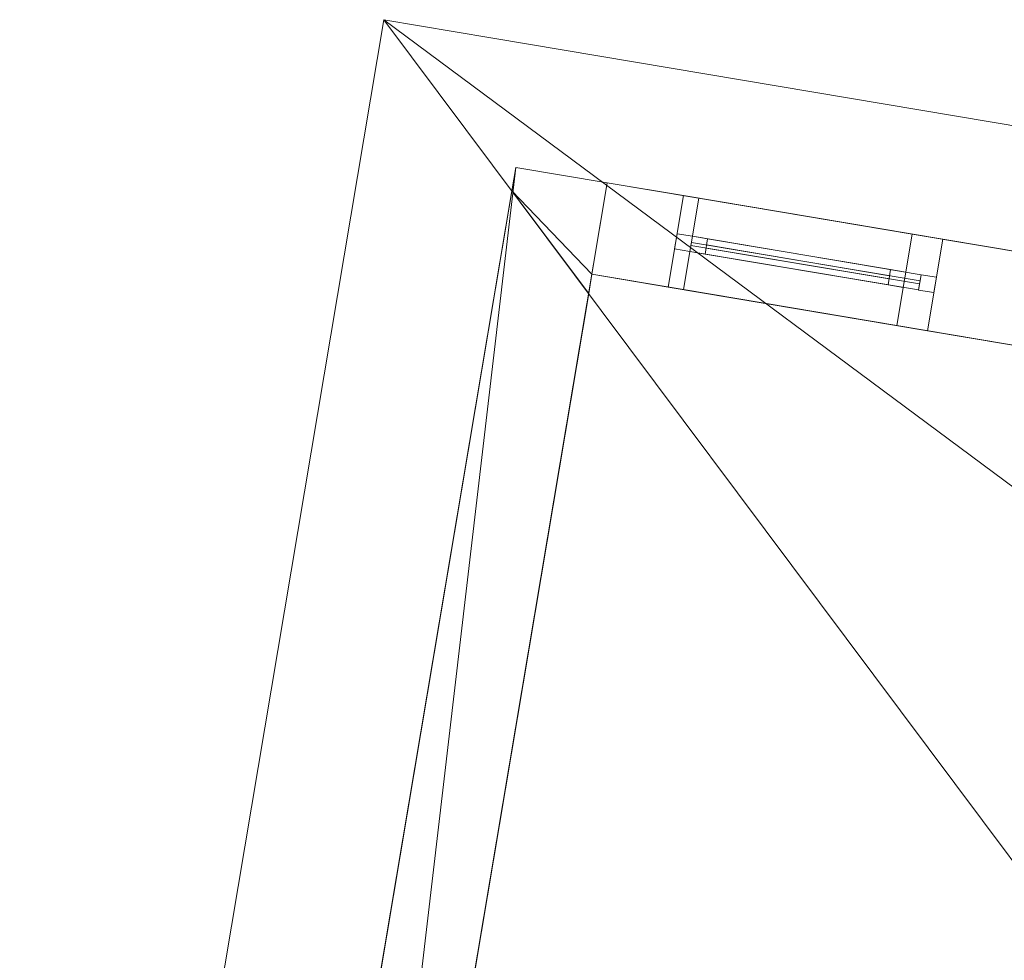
# Model space of a CAD drawing. Header units: millimetres. Extents: x -430348 to -225823, y -86243 to 5084.
# Tile 683 of 1056: x -361590 to -358406, y -2560 to 481. Entities that reach past the tile are written whole.
import ezdxf

# ---------------------------------------------------------------- set-up
doc = ezdxf.new("R2010")
doc.units = ezdxf.units.MM
for name, color, linetype, lineweight in [('A-GLAZ-CURT', 52, 'Continuous', 9), ('A-GLAZ-CWMG', 51, 'Continuous', 9), ('A-ROOF', 132, 'Continuous', 9), ('A-WALL', 113, 'Continuous', 9)]:
    doc.layers.add(name, color=color, linetype=linetype, lineweight=lineweight)

# ---------------------------------------------------------------- blocks, each defined once
blk = doc.blocks.new('System Panel - Glazed-518785-_3D_ Copy 1')
at = {"layer": 'A-GLAZ-CURT', "transparency": 33554471}
mesh = blk.add_polyface(dxfattribs=at)
corners = [(-300, 5), (-300, 5, 675), (300, 5, 675), (300, 5)]
mesh.append_faces([[corners[k] for k in face] for face in [(2, 3, 0, 1)]])
mesh = blk.add_polyface(dxfattribs=at)
corners = [(300, -5), (-300, -5), (-300, 5), (300, 5)]
mesh.append_faces([[corners[k] for k in face] for face in [(3, 0, 1, 2)]])
mesh = blk.add_polyface(dxfattribs=at)
corners = [(-300, -5, 675), (300, -5, 675), (300, 5, 675), (-300, 5, 675)]
mesh.append_faces([[corners[k] for k in face] for face in [(3, 0, 1, 2)]])
mesh = blk.add_polyface(dxfattribs=at)
corners = [(-300, -5), (-300, -5, 675), (-300, 5, 675), (-300, 5)]
mesh.append_faces([[corners[k] for k in face] for face in [(0, 1, 2, 3)]])
mesh = blk.add_polyface(dxfattribs=at)
corners = [(300, -5, 675), (300, -5), (300, 5), (300, 5, 675)]
mesh.append_faces([[corners[k] for k in face] for face in [(0, 1, 2, 3)]])
mesh = blk.add_polyface(dxfattribs=at)
corners = [(-300, -5), (300, -5), (300, -5, 675), (-300, -5, 675)]
mesh.append_faces([[corners[k] for k in face] for face in [(3, 0, 1, 2)]])
blk = doc.blocks.new('Rectangular Mullion - 50mm x 50mm-518786-_3D_ Copy 1')
at = {"layer": 'A-GLAZ-CWMG'}
mesh = blk.add_polyface(dxfattribs=at)
corners = [(0, 25), (-50, 25), (-50, -25), (0, -25)]
mesh.append_faces([[corners[k] for k in face] for face in [(2, 3, 0, 1)]])
mesh = blk.add_polyface(dxfattribs=at)
corners = [(-50, 25), (0, 25), (0, 25, -550), (-50, 25, -550)]
mesh.append_faces([[corners[k] for k in face] for face in [(3, 0, 1, 2)]])
mesh = blk.add_polyface(dxfattribs=at)
corners = [(-50, -25), (-50, 25), (-50, 25, -550), (-50, -25, -550)]
mesh.append_faces([[corners[k] for k in face] for face in [(3, 0, 1, 2)]])
mesh = blk.add_polyface(dxfattribs=at)
corners = [(0, 25), (0, -25), (0, -25, -550), (0, 25, -550)]
mesh.append_faces([[corners[k] for k in face] for face in [(3, 0, 1, 2)]])
mesh = blk.add_polyface(dxfattribs=at)
corners = [(0, -25), (-50, -25), (-50, -25, -550), (0, -25, -550)]
mesh.append_faces([[corners[k] for k in face] for face in [(3, 0, 1, 2)]])
blk = doc.blocks.new('Rectangular Mullion - 50mm x 50mm-293980-_3D_ Copy 1')
at = {"layer": 'A-GLAZ-CWMG'}
mesh = blk.add_polyface(dxfattribs=at)
corners = [(0, 25), (-50, 25), (-50, -25), (0, -25)]
mesh.append_faces([[corners[k] for k in face] for face in [(3, 0, 1, 2)]])
mesh = blk.add_polyface(dxfattribs=at)
corners = [(0, 25, -600), (0, -25, -600), (-50, -25, -600), (-50, 25, -600)]
mesh.append_faces([[corners[k] for k in face] for face in [(3, 0, 1, 2)]])
mesh = blk.add_polyface(dxfattribs=at)
corners = [(-50, 25), (0, 25), (0, 25, -600), (-50, 25, -600)]
mesh.append_faces([[corners[k] for k in face] for face in [(0, 1, 2, 3)]])
mesh = blk.add_polyface(dxfattribs=at)
corners = [(-50, -25), (-50, 25), (-50, 25, -600), (-50, -25, -600)]
mesh.append_faces([[corners[k] for k in face] for face in [(3, 0, 1, 2)]])
mesh = blk.add_polyface(dxfattribs=at)
corners = [(0, 25), (0, -25), (0, -25, -600), (0, 25, -600)]
mesh.append_faces([[corners[k] for k in face] for face in [(3, 0, 1, 2)]])
mesh = blk.add_polyface(dxfattribs=at)
corners = [(0, -25), (-50, -25), (-50, -25, -600), (0, -25, -600)]
mesh.append_faces([[corners[k] for k in face] for face in [(0, 1, 2, 3)]])
blk = doc.blocks.new('Rectangular Mullion - 50mm x 50mm-279983-_3D_ Copy 1')
at = {"layer": 'A-GLAZ-CWMG'}
mesh = blk.add_polyface(dxfattribs=at)
corners = [(0, 25), (-50, 25), (-50, -25), (0, -25)]
mesh.append_faces([[corners[k] for k in face] for face in [(2, 3, 0, 1)]])
mesh = blk.add_polyface(dxfattribs=at)
corners = [(-50, 25), (0, 25), (0, 25, -750), (-50, 25, -750)]
mesh.append_faces([[corners[k] for k in face] for face in [(0, 1, 2, 3)]])
mesh = blk.add_polyface(dxfattribs=at)
corners = [(-50, -25), (-50, 25), (-50, 25, -750), (-50, -25, -750)]
mesh.append_faces([[corners[k] for k in face] for face in [(0, 1, 2, 3)]])
mesh = blk.add_polyface(dxfattribs=at)
corners = [(0, 25), (0, -25), (0, -25, -750), (0, 25, -750)]
mesh.append_faces([[corners[k] for k in face] for face in [(0, 1, 2, 3)]])
mesh = blk.add_polyface(dxfattribs=at)
corners = [(0, -25), (-50, -25), (-50, -25, -750), (0, -25, -750)]
mesh.append_faces([[corners[k] for k in face] for face in [(0, 1, 2, 3)]])
blk = doc.blocks.new('Rectangular Mullion - 50mm x 50mm-293846-_3D_ Copy 1')
at = {"layer": 'A-GLAZ-CWMG'}
mesh = blk.add_polyface(dxfattribs=at)
corners = [(0, 25), (-50, 25), (-50, -25), (0, -25)]
mesh.append_faces([[corners[k] for k in face] for face in [(3, 0, 1, 2)]])
mesh = blk.add_polyface(dxfattribs=at)
corners = [(0, 25, -600), (0, -25, -600), (-50, -25, -600), (-50, 25, -600)]
mesh.append_faces([[corners[k] for k in face] for face in [(3, 0, 1, 2)]])
mesh = blk.add_polyface(dxfattribs=at)
corners = [(-50, 25), (0, 25), (0, 25, -600), (-50, 25, -600)]
mesh.append_faces([[corners[k] for k in face] for face in [(0, 1, 2, 3)]])
mesh = blk.add_polyface(dxfattribs=at)
corners = [(-50, -25), (-50, 25), (-50, 25, -600), (-50, -25, -600)]
mesh.append_faces([[corners[k] for k in face] for face in [(3, 0, 1, 2)]])
mesh = blk.add_polyface(dxfattribs=at)
corners = [(0, 25), (0, -25), (0, -25, -600), (0, 25, -600)]
mesh.append_faces([[corners[k] for k in face] for face in [(3, 0, 1, 2)]])
mesh = blk.add_polyface(dxfattribs=at)
corners = [(0, -25), (-50, -25), (-50, -25, -600), (0, -25, -600)]
mesh.append_faces([[corners[k] for k in face] for face in [(0, 1, 2, 3)]])
blk = doc.blocks.new('System Panel - door 4-518604-_3D_ Copy 1')
at = {"layer": 'A-GLAZ-CURT'}
mesh = blk.add_polyface(dxfattribs=at)
corners = [(-375, 5), (-375, 5, 2025), (375, 5, 2025), (375, 5)]
mesh.append_faces([[corners[k] for k in face] for face in [(2, 3, 0, 1)]])
mesh = blk.add_polyface(dxfattribs=at)
corners = [(375, -5), (-375, -5), (-375, 5), (375, 5)]
mesh.append_faces([[corners[k] for k in face] for face in [(3, 0, 1, 2)]])
mesh = blk.add_polyface(dxfattribs=at)
corners = [(-375, -5, 2025), (375, -5, 2025), (375, 5, 2025), (-375, 5, 2025)]
mesh.append_faces([[corners[k] for k in face] for face in [(3, 0, 1, 2)]])
mesh = blk.add_polyface(dxfattribs=at)
corners = [(-375, -5), (-375, -5, 2025), (-375, 5, 2025), (-375, 5)]
mesh.append_faces([[corners[k] for k in face] for face in [(0, 1, 2, 3)]])
mesh = blk.add_polyface(dxfattribs=at)
corners = [(375, -5, 2025), (375, -5), (375, 5), (375, 5, 2025)]
mesh.append_faces([[corners[k] for k in face] for face in [(0, 1, 2, 3)]])
mesh = blk.add_polyface(dxfattribs=at)
corners = [(-375, -5), (375, -5), (375, -5, 2025), (-375, -5, 2025)]
mesh.append_faces([[corners[k] for k in face] for face in [(3, 0, 1, 2)]])
blk = doc.blocks.new('Rectangular Mullion - 50mm x 50mm-353502-_3D_ Copy 1')
at = {"layer": 'A-GLAZ-CWMG'}
mesh = blk.add_polyface(dxfattribs=at)
corners = [(0, 25), (-50, 25), (-50, -25), (0, -25)]
mesh.append_faces([[corners[k] for k in face] for face in [(2, 3, 0, 1)]])
mesh = blk.add_polyface(dxfattribs=at)
corners = [(-50, 25), (0, 25), (0, 25, -200), (-50, 25, -200)]
mesh.append_faces([[corners[k] for k in face] for face in [(0, 1, 2, 3)]])
mesh = blk.add_polyface(dxfattribs=at)
corners = [(-50, -25), (-50, 25), (-50, 25, -200), (-50, -25, -200)]
mesh.append_faces([[corners[k] for k in face] for face in [(3, 0, 1, 2)]])
mesh = blk.add_polyface(dxfattribs=at)
corners = [(0, 25), (0, -25), (0, -25, -200), (0, 25, -200)]
mesh.append_faces([[corners[k] for k in face] for face in [(3, 0, 1, 2)]])
mesh = blk.add_polyface(dxfattribs=at)
corners = [(0, -25), (-50, -25), (-50, -25, -200), (0, -25, -200)]
mesh.append_faces([[corners[k] for k in face] for face in [(0, 1, 2, 3)]])
blk = doc.blocks.new('Rectangular Mullion - 50mm x 50mm-285748-_3D_ Copy 1')
at = {"layer": 'A-GLAZ-CWMG'}
mesh = blk.add_polyface(dxfattribs=at)
corners = [(0, 25), (-50, 25), (-50, -25), (0, -25)]
mesh.append_faces([[corners[k] for k in face] for face in [(3, 0, 1, 2)]])
mesh = blk.add_polyface(dxfattribs=at)
corners = [(0, 25, -750), (0, -25, -750), (-50, -25, -750), (-50, 25, -750)]
mesh.append_faces([[corners[k] for k in face] for face in [(3, 0, 1, 2)]])
mesh = blk.add_polyface(dxfattribs=at)
corners = [(-50, 25), (0, 25), (0, 25, -750), (-50, 25, -750)]
mesh.append_faces([[corners[k] for k in face] for face in [(0, 1, 2, 3)]])
mesh = blk.add_polyface(dxfattribs=at)
corners = [(-50, -25), (-50, 25), (-50, 25, -750), (-50, -25, -750)]
mesh.append_faces([[corners[k] for k in face] for face in [(0, 1, 2, 3)]])
mesh = blk.add_polyface(dxfattribs=at)
corners = [(0, 25), (0, -25), (0, -25, -750), (0, 25, -750)]
mesh.append_faces([[corners[k] for k in face] for face in [(0, 1, 2, 3)]])
mesh = blk.add_polyface(dxfattribs=at)
corners = [(0, -25), (-50, -25), (-50, -25, -750), (0, -25, -750)]
mesh.append_faces([[corners[k] for k in face] for face in [(0, 1, 2, 3)]])
blk = doc.blocks.new('Rectangular Mullion - 50mm x 50mm-518605-_3D_ Copy 1')
at = {"layer": 'A-GLAZ-CWMG'}
mesh = blk.add_polyface(dxfattribs=at)
corners = [(0, 25), (-50, 25), (-50, -25), (0, -25)]
mesh.append_faces([[corners[k] for k in face] for face in [(2, 3, 0, 1)]])
mesh = blk.add_polyface(dxfattribs=at)
corners = [(-50, 25), (0, 25), (0, 25, -2100), (-50, 25, -2100)]
mesh.append_faces([[corners[k] for k in face] for face in [(0, 1, 2, 3)]])
mesh = blk.add_polyface(dxfattribs=at)
corners = [(-50, -25), (-50, 25), (-50, 25, -2100), (-50, -25, -2100)]
mesh.append_faces([[corners[k] for k in face] for face in [(0, 1, 2, 3)]])
mesh = blk.add_polyface(dxfattribs=at)
corners = [(0, 25), (0, -25), (0, -25, -2100), (0, 25, -2100)]
mesh.append_faces([[corners[k] for k in face] for face in [(0, 1, 2, 3)]])
mesh = blk.add_polyface(dxfattribs=at)
corners = [(0, -25), (-50, -25), (-50, -25, -2100), (0, -25, -2100)]
mesh.append_faces([[corners[k] for k in face] for face in [(0, 1, 2, 3)]])
blk = doc.blocks.new('Rectangular Mullion - 50mm x 50mm-285749-_3D_ Copy 1')
at = {"layer": 'A-GLAZ-CWMG'}
mesh = blk.add_polyface(dxfattribs=at)
corners = [(0, 25), (-50, 25), (-50, -25), (0, -25)]
mesh.append_faces([[corners[k] for k in face] for face in [(2, 3, 0, 1)]])
mesh = blk.add_polyface(dxfattribs=at)
corners = [(0, 25, -750), (0, -25, -750), (-50, -25, -750), (-50, 25, -750)]
mesh.append_faces([[corners[k] for k in face] for face in [(0, 1, 2, 3)]])
mesh = blk.add_polyface(dxfattribs=at)
corners = [(-50, 25), (0, 25), (0, 25, -750), (-50, 25, -750)]
mesh.append_faces([[corners[k] for k in face] for face in [(0, 1, 2, 3)]])
mesh = blk.add_polyface(dxfattribs=at)
corners = [(-50, -25), (-50, 25), (-50, 25, -750), (-50, -25, -750)]
mesh.append_faces([[corners[k] for k in face] for face in [(0, 1, 2, 3)]])
mesh = blk.add_polyface(dxfattribs=at)
corners = [(0, 25), (0, -25), (0, -25, -750), (0, 25, -750)]
mesh.append_faces([[corners[k] for k in face] for face in [(0, 1, 2, 3)]])
mesh = blk.add_polyface(dxfattribs=at)
corners = [(0, -25), (-50, -25), (-50, -25, -750), (0, -25, -750)]
mesh.append_faces([[corners[k] for k in face] for face in [(0, 1, 2, 3)]])
blk = doc.blocks.new('System Panel - Glazed-518606-_3D_ Copy 1')
at = {"layer": 'A-GLAZ-CURT', "transparency": 33554471}
mesh = blk.add_polyface(dxfattribs=at)
corners = [(-375, 5), (-375, 5, 125), (375, 5, 125), (375, 5)]
mesh.append_faces([[corners[k] for k in face] for face in [(2, 3, 0, 1)]])
mesh = blk.add_polyface(dxfattribs=at)
corners = [(375, -5), (-375, -5), (-375, 5), (375, 5)]
mesh.append_faces([[corners[k] for k in face] for face in [(3, 0, 1, 2)]])
mesh = blk.add_polyface(dxfattribs=at)
corners = [(-375, -5, 125), (375, -5, 125), (375, 5, 125), (-375, 5, 125)]
mesh.append_faces([[corners[k] for k in face] for face in [(3, 0, 1, 2)]])
mesh = blk.add_polyface(dxfattribs=at)
corners = [(-375, -5), (-375, -5, 125), (-375, 5, 125), (-375, 5)]
mesh.append_faces([[corners[k] for k in face] for face in [(0, 1, 2, 3)]])
mesh = blk.add_polyface(dxfattribs=at)
corners = [(375, -5, 125), (375, -5), (375, 5), (375, 5, 125)]
mesh.append_faces([[corners[k] for k in face] for face in [(0, 1, 2, 3)]])
mesh = blk.add_polyface(dxfattribs=at)
corners = [(-375, -5), (375, -5), (375, -5, 125), (-375, -5, 125)]
mesh.append_faces([[corners[k] for k in face] for face in [(3, 0, 1, 2)]])
blk = doc.blocks.new('Rectangular Mullion - 50mm x 50mm-518607-_3D_ Copy 1')
at = {"layer": 'A-GLAZ-CWMG'}
mesh = blk.add_polyface(dxfattribs=at)
corners = [(0, 25, -2100), (0, -25, -2100), (-50, -25, -2100), (-50, 25, -2100)]
mesh.append_faces([[corners[k] for k in face] for face in [(0, 1, 2, 3)]])
mesh = blk.add_polyface(dxfattribs=at)
corners = [(-50, 25), (0, 25), (0, 25, -2100), (-50, 25, -2100)]
mesh.append_faces([[corners[k] for k in face] for face in [(0, 1, 2, 3)]])
mesh = blk.add_polyface(dxfattribs=at)
corners = [(-50, -25), (-50, 25), (-50, 25, -2100), (-50, -25, -2100)]
mesh.append_faces([[corners[k] for k in face] for face in [(0, 1, 2, 3)]])
mesh = blk.add_polyface(dxfattribs=at)
corners = [(0, 25), (0, -25), (0, -25, -2100), (0, 25, -2100)]
mesh.append_faces([[corners[k] for k in face] for face in [(0, 1, 2, 3)]])
mesh = blk.add_polyface(dxfattribs=at)
corners = [(0, -25), (-50, -25), (-50, -25, -2100), (0, -25, -2100)]
mesh.append_faces([[corners[k] for k in face] for face in [(0, 1, 2, 3)]])
blk = doc.blocks.new('Rectangular Mullion - 50mm x 50mm-353504-_3D_ Copy 1')
at = {"layer": 'A-GLAZ-CWMG'}
mesh = blk.add_polyface(dxfattribs=at)
corners = [(0, 25, -200), (0, -25, -200), (-50, -25, -200), (-50, 25, -200)]
mesh.append_faces([[corners[k] for k in face] for face in [(3, 0, 1, 2)]])
mesh = blk.add_polyface(dxfattribs=at)
corners = [(-50, 25), (0, 25), (0, 25, -200), (-50, 25, -200)]
mesh.append_faces([[corners[k] for k in face] for face in [(0, 1, 2, 3)]])
mesh = blk.add_polyface(dxfattribs=at)
corners = [(-50, -25), (-50, 25), (-50, 25, -200), (-50, -25, -200)]
mesh.append_faces([[corners[k] for k in face] for face in [(0, 1, 2, 3)]])
mesh = blk.add_polyface(dxfattribs=at)
corners = [(0, 25), (0, -25), (0, -25, -200), (0, 25, -200)]
mesh.append_faces([[corners[k] for k in face] for face in [(0, 1, 2, 3)]])
mesh = blk.add_polyface(dxfattribs=at)
corners = [(0, -25), (-50, -25), (-50, -25, -200), (0, -25, -200)]
mesh.append_faces([[corners[k] for k in face] for face in [(0, 1, 2, 3)]])
blk = doc.blocks.new('Rectangular Mullion - 50mm x 50mm-285750-_3D_ Copy 1')
at = {"layer": 'A-GLAZ-CWMG'}
mesh = blk.add_polyface(dxfattribs=at)
corners = [(25, 25), (-25, 25), (-25, -25), (25, -25)]
mesh.append_faces([[corners[k] for k in face] for face in [(2, 3, 0, 1)]])
mesh = blk.add_polyface(dxfattribs=at)
corners = [(25, 25, -750), (25, -25, -750), (-25, -25, -750), (-25, 25, -750)]
mesh.append_faces([[corners[k] for k in face] for face in [(0, 1, 2, 3)]])
mesh = blk.add_polyface(dxfattribs=at)
corners = [(-25, 25), (25, 25), (25, 25, -750), (-25, 25, -750)]
mesh.append_faces([[corners[k] for k in face] for face in [(0, 1, 2, 3)]])
mesh = blk.add_polyface(dxfattribs=at)
corners = [(-25, -25), (-25, 25), (-25, 25, -750), (-25, -25, -750)]
mesh.append_faces([[corners[k] for k in face] for face in [(0, 1, 2, 3)]])
mesh = blk.add_polyface(dxfattribs=at)
corners = [(25, 25), (25, -25), (25, -25, -750), (25, 25, -750)]
mesh.append_faces([[corners[k] for k in face] for face in [(0, 1, 2, 3)]])
mesh = blk.add_polyface(dxfattribs=at)
corners = [(25, -25), (-25, -25), (-25, -25, -750), (25, -25, -750)]
mesh.append_faces([[corners[k] for k in face] for face in [(0, 1, 2, 3)]])
blk = doc.blocks.new('System Panel - Glazed-518830-_3D_ Copy 1')
at = {"layer": 'A-GLAZ-CURT', "transparency": 33554471}
mesh = blk.add_polyface(dxfattribs=at)
corners = [(-300, 5), (-300, 5, 475), (300, 5, 475), (300, 5)]
mesh.append_faces([[corners[k] for k in face] for face in [(2, 3, 0, 1)]])
mesh = blk.add_polyface(dxfattribs=at)
corners = [(300, -5), (-300, -5), (-300, 5), (300, 5)]
mesh.append_faces([[corners[k] for k in face] for face in [(3, 0, 1, 2)]])
mesh = blk.add_polyface(dxfattribs=at)
corners = [(-300, -5, 475), (300, -5, 475), (300, 5, 475), (-300, 5, 475)]
mesh.append_faces([[corners[k] for k in face] for face in [(3, 0, 1, 2)]])
mesh = blk.add_polyface(dxfattribs=at)
corners = [(-300, -5), (-300, -5, 475), (-300, 5, 475), (-300, 5)]
mesh.append_faces([[corners[k] for k in face] for face in [(0, 1, 2, 3)]])
mesh = blk.add_polyface(dxfattribs=at)
corners = [(300, -5, 475), (300, -5), (300, 5), (300, 5, 475)]
mesh.append_faces([[corners[k] for k in face] for face in [(0, 1, 2, 3)]])
mesh = blk.add_polyface(dxfattribs=at)
corners = [(-300, -5), (300, -5), (300, -5, 475), (-300, -5, 475)]
mesh.append_faces([[corners[k] for k in face] for face in [(3, 0, 1, 2)]])
blk = doc.blocks.new('Rectangular Mullion - 50mm x 50mm-279984-_3D_ Copy 1')
at = {"layer": 'A-GLAZ-CWMG'}
mesh = blk.add_polyface(dxfattribs=at)
corners = [(0, 25, -750), (0, -25, -750), (-50, -25, -750), (-50, 25, -750)]
mesh.append_faces([[corners[k] for k in face] for face in [(0, 1, 2, 3)]])
mesh = blk.add_polyface(dxfattribs=at)
corners = [(-50, 25), (0, 25), (0, 25, -750), (-50, 25, -750)]
mesh.append_faces([[corners[k] for k in face] for face in [(0, 1, 2, 3)]])
mesh = blk.add_polyface(dxfattribs=at)
corners = [(-50, -25), (-50, 25), (-50, 25, -750), (-50, -25, -750)]
mesh.append_faces([[corners[k] for k in face] for face in [(0, 1, 2, 3)]])
mesh = blk.add_polyface(dxfattribs=at)
corners = [(0, 25), (0, -25), (0, -25, -750), (0, 25, -750)]
mesh.append_faces([[corners[k] for k in face] for face in [(0, 1, 2, 3)]])
mesh = blk.add_polyface(dxfattribs=at)
corners = [(0, -25), (-50, -25), (-50, -25, -750), (0, -25, -750)]
mesh.append_faces([[corners[k] for k in face] for face in [(0, 1, 2, 3)]])
blk = doc.blocks.new('Rectangular Mullion - 50mm x 50mm-518831-_3D_ Copy 1')
at = {"layer": 'A-GLAZ-CWMG'}
mesh = blk.add_polyface(dxfattribs=at)
corners = [(0, 25, -550), (0, -25, -550), (-50, -25, -550), (-50, 25, -550)]
mesh.append_faces([[corners[k] for k in face] for face in [(0, 1, 2, 3)]])
mesh = blk.add_polyface(dxfattribs=at)
corners = [(-50, 25), (0, 25), (0, 25, -550), (-50, 25, -550)]
mesh.append_faces([[corners[k] for k in face] for face in [(3, 0, 1, 2)]])
mesh = blk.add_polyface(dxfattribs=at)
corners = [(-50, -25), (-50, 25), (-50, 25, -550), (-50, -25, -550)]
mesh.append_faces([[corners[k] for k in face] for face in [(3, 0, 1, 2)]])
mesh = blk.add_polyface(dxfattribs=at)
corners = [(0, 25), (0, -25), (0, -25, -550), (0, 25, -550)]
mesh.append_faces([[corners[k] for k in face] for face in [(3, 0, 1, 2)]])
mesh = blk.add_polyface(dxfattribs=at)
corners = [(0, -25), (-50, -25), (-50, -25, -550), (0, -25, -550)]
mesh.append_faces([[corners[k] for k in face] for face in [(3, 0, 1, 2)]])
blk = doc.blocks.new('Rectangular Mullion - 50mm x 50mm-293981-_3D_ Copy 1')
at = {"layer": 'A-GLAZ-CWMG'}
mesh = blk.add_polyface(dxfattribs=at)
corners = [(25, 25), (-25, 25), (-25, -25), (25, -25)]
mesh.append_faces([[corners[k] for k in face] for face in [(2, 3, 0, 1)]])
mesh = blk.add_polyface(dxfattribs=at)
corners = [(25, 25, -600), (25, -25, -600), (-25, -25, -600), (-25, 25, -600)]
mesh.append_faces([[corners[k] for k in face] for face in [(0, 1, 2, 3)]])
mesh = blk.add_polyface(dxfattribs=at)
corners = [(-25, 25), (25, 25), (25, 25, -600), (-25, 25, -600)]
mesh.append_faces([[corners[k] for k in face] for face in [(0, 1, 2, 3)]])
mesh = blk.add_polyface(dxfattribs=at)
corners = [(-25, -25), (-25, 25), (-25, 25, -600), (-25, -25, -600)]
mesh.append_faces([[corners[k] for k in face] for face in [(0, 1, 2, 3)]])
mesh = blk.add_polyface(dxfattribs=at)
corners = [(25, 25), (25, -25), (25, -25, -600), (25, 25, -600)]
mesh.append_faces([[corners[k] for k in face] for face in [(0, 1, 2, 3)]])
mesh = blk.add_polyface(dxfattribs=at)
corners = [(25, -25), (-25, -25), (-25, -25, -600), (25, -25, -600)]
mesh.append_faces([[corners[k] for k in face] for face in [(0, 1, 2, 3)]])

msp = doc.modelspace()

# ---------------------------------------------------------------- block references
at = {"layer": 'A-GLAZ-CURT', "rotation": 170.4526997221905}
msp.add_blockref('System Panel - door 4-518604-_3D_ Copy 1', (-359049.3, -306.5, 58657.6), dxfattribs=at)
at = {"layer": 'A-GLAZ-CURT', "transparency": 33554471, "rotation": 170.4526997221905}
for name, p in [('System Panel - Glazed-518606-_3D_ Copy 1', (-359049.3, -306.5, 60732.6)), ('System Panel - Glazed-518785-_3D_ Copy 1', (-359074, -302.4, 62007.6)), ('System Panel - Glazed-518830-_3D_ Copy 1', (-359074, -302.4, 62732.6))]:
    msp.add_blockref(name, p, dxfattribs=at)
at = {"layer": 'A-GLAZ-CWMG', "extrusion": (0, 0, -1), "rotation": 9.547300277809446}
for name, p in [('Rectangular Mullion - 50mm x 50mm-518605-_3D_ Copy 1', (359468.4, -236, -58607.6)), ('Rectangular Mullion - 50mm x 50mm-353504-_3D_ Copy 1', (359468.4, -236, -60707.6)), ('Rectangular Mullion - 50mm x 50mm-279983-_3D_ Copy 1', (359419.1, -244.3, -61957.6)), ('Rectangular Mullion - 50mm x 50mm-518831-_3D_ Copy 1', (359419.1, -244.3, -62707.6))]:
    msp.add_blockref(name, p, dxfattribs=at)
at = {"layer": 'A-GLAZ-CWMG', "extrusion": (-0.986149, 0.165862, 0), "rotation": 90}
for name, p in [('Rectangular Mullion - 50mm x 50mm-285748-_3D_ Copy 1', (59854.8, 60907.6, 354400.3)), ('Rectangular Mullion - 50mm x 50mm-285750-_3D_ Copy 1', (59854.8, 60707.6, 354400.3)), ('Rectangular Mullion - 50mm x 50mm-293980-_3D_ Copy 1', (59854.8, 63257.6, 354350.3)), ('Rectangular Mullion - 50mm x 50mm-293981-_3D_ Copy 1', (59854.8, 62707.6, 354350.3))]:
    msp.add_blockref(name, p, dxfattribs=at)
at = {"layer": 'A-GLAZ-CWMG', "extrusion": (0.986149, -0.165862, 0), "rotation": 270}
for name, p in [('Rectangular Mullion - 50mm x 50mm-285749-_3D_ Copy 1', (-59854.8, 58607.6, -353650.3)), ('Rectangular Mullion - 50mm x 50mm-293846-_3D_ Copy 1', (-59854.8, 61957.6, -353750.3))]:
    msp.add_blockref(name, p, dxfattribs=at)
at = {"layer": 'A-GLAZ-CWMG', "rotation": 350.4526997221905}
for name, p in [('Rectangular Mullion - 50mm x 50mm-518786-_3D_ Copy 1', (-358728.8, -360.4, 63257.6)), ('Rectangular Mullion - 50mm x 50mm-279984-_3D_ Copy 1', (-358728.8, -360.4, 62707.6)), ('Rectangular Mullion - 50mm x 50mm-353502-_3D_ Copy 1', (-358630.2, -377, 60907.6)), ('Rectangular Mullion - 50mm x 50mm-518607-_3D_ Copy 1', (-358630.2, -377, 60707.6))]:
    msp.add_blockref(name, p, dxfattribs=at)

# ---------------------------------------------------------------- meshes
at = {"layer": 'A-ROOF'}
mesh = msp.add_polyface(dxfattribs=at)
corners = [(-360412.7, 480.5, 63357.6), (-360412.7, 480.5, 63257.6), (-361590.3, -6521.1, 63257.6), (-361590.3, -6521.1, 63357.6)]
mesh.append_faces([[corners[k] for k in face] for face in [(3, 0, 1, 2)]])
mesh = msp.add_polyface(dxfattribs=at)
corners = [(-360412.7, 480.5, 63357.6), (-361590.3, -6521.1, 63357.6), (-357333, -3637.3, 65907.6)]
mesh.append_faces([[corners[k] for k in face] for face in [(1, 2, 0)]])
mesh = msp.add_polyface(dxfattribs=at)
corners = [(-361590.3, -6521.1, 63257.6), (-360412.7, 480.5, 63257.6), (-357333, -3637.3, 65807.6)]
mesh.append_faces([[corners[k] for k in face] for face in [(1, 2, 0)]])
mesh = msp.add_polyface(dxfattribs=at)
corners = [(-360412.7, 480.5, 63257.6), (-360412.7, 480.5, 63357.6), (-335956.2, -3632.8, 63357.6), (-335956.2, -3632.8, 63257.6)]
mesh.append_faces([[corners[k] for k in face] for face in [(2, 3, 0, 1)]])
mesh = msp.add_polyface(dxfattribs=at)
corners = [(-335956.2, -3632.8, 63357.6), (-360412.7, 480.5, 63357.6), (-357333, -3637.3, 65907.6), (-355277.9, -3983, 65907.6), (-355180.4, -3403.2, 65485.3), (-354376.7, -3538.4, 65485.3), (-354474.2, -4118.1, 65907.6), (-343029.9, -6043, 65907.6), (-342932.4, -5463.2, 65485.3), (-342128.7, -5598.4, 65485.3), (-342226.2, -6178.1, 65907.6), (-340055.7, -6543.2, 65907.6)]
mesh.append_faces([[corners[k] for k in face] for face in [(4, 1, 2, 3)]], dxfattribs={"vtx0": -1})
mesh.append_faces([[corners[k] for k in face] for face in [(1, 4, 5, 0)]], dxfattribs={"vtx0": -1, "vtx2": -1})
mesh.append_faces([[corners[k] for k in face] for face in [(11, 0, 9, 10), (7, 8, 5, 6)]], dxfattribs={"vtx1": -1})
mesh.append_faces([[corners[k] for k in face] for face in [(8, 9, 0, 5)]], dxfattribs={"vtx1": -1, "vtx2": -1, "vtx3": -1})
mesh = msp.add_polyface(dxfattribs=at)
corners = [(-360412.7, 480.5, 63257.6), (-335956.2, -3632.8, 63257.6), (-340055.7, -6543.2, 65807.6), (-342226.2, -6178.1, 65807.6), (-342128.7, -5598.4, 65385.3), (-342932.4, -5463.2, 65385.3), (-343029.9, -6043, 65807.6), (-354474.2, -4118.1, 65807.6), (-354376.7, -3538.4, 65385.3), (-355180.4, -3403.2, 65385.3), (-355277.9, -3983, 65807.6), (-357333, -3637.3, 65807.6)]
mesh.append_faces([[corners[k] for k in face] for face in [(4, 1, 2, 3), (8, 5, 6, 7)]], dxfattribs={"vtx0": -1})
mesh.append_faces([[corners[k] for k in face] for face in [(1, 4, 5, 8)]], dxfattribs={"vtx0": -1, "vtx2": -1, "vtx3": -1})
mesh.append_faces([[corners[k] for k in face] for face in [(11, 0, 9, 10)]], dxfattribs={"vtx1": -1})
mesh.append_faces([[corners[k] for k in face] for face in [(8, 9, 0, 1)]], dxfattribs={"vtx1": -1, "vtx3": -1})
at = {"layer": 'A-WALL'}
mesh = msp.add_polyface(dxfattribs=at)
corners = [(-359985.9, 3.1, 58457.6), (-361030.9, -6209.6, 58457.6), (-361030.9, -6209.6, 61282.7), (-361030.9, -6209.6, 63544.9), (-361018.1, -6133.5, 63600.4), (-359998.7, -72.9, 63600.4), (-359985.9, 3.1, 63544.9), (-360491.8, -3004.6, 59539.2), (-360491.8, -3004.6, 60271.8), (-360583, -3547, 60271.8), (-360583, -3547, 59539.2)]
mesh.append_faces([[corners[k] for k in face] for face in [(0, 7, 8), (7, 0, 1, 10), (2, 9, 10, 1)]], dxfattribs={"vtx0": -1, "vtx2": -1})
mesh.append_faces([[corners[k] for k in face] for face in [(8, 5, 6, 0)]], dxfattribs={"vtx0": -1, "vtx3": -1})
mesh.append_faces([[corners[k] for k in face] for face in [(4, 5, 8, 9)]], dxfattribs={"vtx1": -1, "vtx3": -1})
mesh.append_faces([[corners[k] for k in face] for face in [(2, 3, 4, 9)]], dxfattribs={"vtx2": -1, "vtx3": -1})
mesh = msp.add_polyface(dxfattribs=at)
corners = [(-359690.1, -46.6, 58457.6), (-359739.8, -342.5, 58457.6), (-360685.3, -5963.5, 58457.6), (-360735, -6259.4, 58457.6), (-361030.9, -6209.6, 58457.6), (-359985.9, 3.1, 58457.6)]
mesh.append_faces([[corners[k] for k in face] for face in [(4, 5, 2, 3)]], dxfattribs={"vtx1": -1})
mesh.append_faces([[corners[k] for k in face] for face in [(5, 0, 1, 2)]], dxfattribs={"vtx3": -1})
mesh = msp.add_polyface(dxfattribs=at)
corners = [(-359690.1, -46.6, 63544.9), (-359985.9, 3.1, 63544.9), (-359998.7, -72.9, 63600.4), (-359750.4, -405, 63806), (-359739.8, -342.5, 63760.4)]
mesh.append_faces([[corners[k] for k in face] for face in [(2, 4, 0, 1), (4, 2, 3)]], dxfattribs={"vtx0": -1})
mesh = msp.add_polyface(dxfattribs=at)
corners = [(-359690.1, -46.6, 63544.9), (-359690.1, -46.6, 58457.6), (-359985.9, 3.1, 58457.6), (-359985.9, 3.1, 63544.9)]
mesh.append_faces([[corners[k] for k in face] for face in [(0, 1, 2, 3)]])
mesh = msp.add_polyface(dxfattribs=at)
corners = [(-360735, -6259.4, 58457.6), (-360685.3, -5963.5, 58457.6), (-359739.8, -342.5, 58457.6), (-359690.1, -46.6, 58457.6), (-359690.1, -46.6, 63544.9), (-359739.8, -342.5, 63760.4), (-359750.4, -405, 63806), (-360674.7, -5900.9, 63806), (-360685.3, -5963.5, 63760.4), (-360735, -6259.4, 63544.9), (-360735, -6259.4, 61282.7), (-360196, -3054.4, 60271.8), (-360196, -3054.4, 59539.2), (-360287.2, -3596.8, 59539.2), (-360287.2, -3596.8, 60271.8)]
mesh.append_faces([[corners[k] for k in face] for face in [(4, 2, 3)]], dxfattribs={"vtx0": -1})
mesh.append_faces([[corners[k] for k in face] for face in [(14, 1, 13)]], dxfattribs={"vtx0": -1, "vtx1": -1})
mesh.append_faces([[corners[k] for k in face] for face in [(7, 10, 14, 11)]], dxfattribs={"vtx0": -1, "vtx1": -1, "vtx3": -1})
mesh.append_faces([[corners[k] for k in face] for face in [(6, 7, 11, 5), (4, 5, 11)]], dxfattribs={"vtx1": -1, "vtx2": -1})
mesh.append_faces([[corners[k] for k in face] for face in [(11, 12, 2, 4)]], dxfattribs={"vtx1": -1, "vtx2": -1, "vtx3": -1})
mesh.append_faces([[corners[k] for k in face] for face in [(12, 13, 1, 2)]], dxfattribs={"vtx1": -1, "vtx3": -1})
mesh.append_faces([[corners[k] for k in face] for face in [(8, 9, 10, 7)]], dxfattribs={"vtx2": -1})
mesh.append_faces([[corners[k] for k in face] for face in [(10, 0, 1, 14)]], dxfattribs={"vtx2": -1, "vtx3": -1})
mesh = msp.add_polyface(dxfattribs=at)
corners = [(-357866.2, -657.6, 58457.6), (-359739.8, -342.5, 58457.6), (-359690.1, -46.6, 58457.6), (-357520.6, -411.5, 58457.6)]
mesh.append_faces([[corners[k] for k in face] for face in [(0, 1, 2, 3)]])
mesh = msp.add_polyface(dxfattribs=at)
corners = [(-359739.8, -342.5, 58457.6), (-359739.8, -342.5, 63760.4), (-359690.1, -46.6, 63544.9), (-359690.1, -46.6, 58457.6)]
mesh.append_faces([[corners[k] for k in face] for face in [(0, 1, 2, 3)]])
mesh = msp.add_polyface(dxfattribs=at)
corners = [(-359739.8, -342.5, 63760.4), (-357866.2, -657.6, 63760.4), (-357520.6, -411.5, 63544.9), (-359690.1, -46.6, 63544.9)]
mesh.append_faces([[corners[k] for k in face] for face in [(1, 2, 3, 0)]])
mesh = msp.add_polyface(dxfattribs=at)
corners = [(-357520.6, -411.5, 58457.6), (-359690.1, -46.6, 58457.6), (-359690.1, -46.6, 63544.9), (-357520.6, -411.5, 63544.9), (-358703.9, -212.5, 61957.6), (-358703.9, -212.5, 63257.6), (-359394.2, -96.4, 63257.6), (-359394.2, -96.4, 61957.6), (-358605.3, -229.1, 58607.6), (-358605.3, -229.1, 60907.6), (-359443.5, -88.1, 60907.6), (-359443.5, -88.1, 58607.6)]
mesh.append_faces([[corners[k] for k in face] for face in [(0, 8, 9, 3), (8, 0, 1, 11), (4, 9, 10, 7)]], dxfattribs={"vtx0": -1, "vtx2": -1})
mesh.append_faces([[corners[k] for k in face] for face in [(2, 6, 7, 10)]], dxfattribs={"vtx0": -1, "vtx2": -1, "vtx3": -1})
mesh.append_faces([[corners[k] for k in face] for face in [(4, 5, 3, 9)]], dxfattribs={"vtx1": -1, "vtx2": -1, "vtx3": -1})
mesh.append_faces([[corners[k] for k in face] for face in [(2, 3, 5, 6), (10, 11, 1, 2)]], dxfattribs={"vtx1": -1, "vtx3": -1})
mesh = msp.add_polyface(dxfattribs=at)
corners = [(-360674.7, -5900.9, 63806), (-359750.4, -405, 63806), (-359998.7, -72.9, 63600.4), (-361018.1, -6133.5, 63600.4)]
mesh.append_faces([[corners[k] for k in face] for face in [(2, 3, 0, 1)]])
mesh = msp.add_polyface(dxfattribs=at)
corners = [(-358605.3, -229.1, 60907.6), (-358655.1, -524.9, 60907.6), (-359493.3, -383.9, 60907.6), (-359443.5, -88.1, 60907.6)]
mesh.append_faces([[corners[k] for k in face] for face in [(0, 1, 2, 3)]])
mesh = msp.add_polyface(dxfattribs=at)
corners = [(-359443.5, -88.1, 60907.6), (-359493.3, -383.9, 60907.6), (-359493.3, -383.9, 58607.6), (-359443.5, -88.1, 58607.6)]
mesh.append_faces([[corners[k] for k in face] for face in [(0, 1, 2, 3)]])
mesh = msp.add_polyface(dxfattribs=at)
corners = [(-358655.1, -524.9, 58607.6), (-358605.3, -229.1, 58607.6), (-359443.5, -88.1, 58607.6), (-359493.3, -383.9, 58607.6)]
mesh.append_faces([[corners[k] for k in face] for face in [(3, 0, 1, 2)]])
mesh = msp.add_polyface(dxfattribs=at)
corners = [(-358703.9, -212.5, 63257.6), (-358753.7, -508.3, 63257.6), (-359444, -392.2, 63257.6), (-359394.2, -96.4, 63257.6)]
mesh.append_faces([[corners[k] for k in face] for face in [(1, 2, 3, 0)]])
mesh = msp.add_polyface(dxfattribs=at)
corners = [(-359394.2, -96.4, 63257.6), (-359444, -392.2, 63257.6), (-359444, -392.2, 61957.6), (-359394.2, -96.4, 61957.6)]
mesh.append_faces([[corners[k] for k in face] for face in [(1, 2, 3, 0)]])
mesh = msp.add_polyface(dxfattribs=at)
corners = [(-358753.7, -508.3, 61957.6), (-358703.9, -212.5, 61957.6), (-359394.2, -96.4, 61957.6), (-359444, -392.2, 61957.6)]
mesh.append_faces([[corners[k] for k in face] for face in [(2, 3, 0, 1)]])
mesh = msp.add_polyface(dxfattribs=at)
corners = [(-358703.9, -212.5, 61957.6), (-358753.7, -508.3, 61957.6), (-358753.7, -508.3, 63257.6), (-358703.9, -212.5, 63257.6)]
mesh.append_faces([[corners[k] for k in face] for face in [(0, 1, 2, 3)]])
mesh = msp.add_polyface(dxfattribs=at)
corners = [(-358605.3, -229.1, 58607.6), (-358655.1, -524.9, 58607.6), (-358655.1, -524.9, 60907.6), (-358605.3, -229.1, 60907.6)]
mesh.append_faces([[corners[k] for k in face] for face in [(0, 1, 2, 3)]])
mesh = msp.add_polyface(dxfattribs=at)
corners = [(-359739.8, -342.5, 58457.6), (-357866.2, -657.6, 58457.6), (-357866.2, -657.6, 63760.4), (-359739.8, -342.5, 63760.4), (-358753.7, -508.3, 63257.6), (-358753.7, -508.3, 61957.6), (-359444, -392.2, 61957.6), (-359444, -392.2, 63257.6), (-358655.1, -524.9, 60907.6), (-358655.1, -524.9, 58607.6), (-359493.3, -383.9, 58607.6), (-359493.3, -383.9, 60907.6)]
mesh.append_faces([[corners[k] for k in face] for face in [(0, 10, 11, 3), (3, 7, 4, 2)]], dxfattribs={"vtx0": -1, "vtx2": -1})
mesh.append_faces([[corners[k] for k in face] for face in [(2, 4, 5, 8)]], dxfattribs={"vtx0": -1, "vtx2": -1, "vtx3": -1})
mesh.append_faces([[corners[k] for k in face] for face in [(6, 7, 3, 11)]], dxfattribs={"vtx1": -1, "vtx2": -1, "vtx3": -1})
mesh.append_faces([[corners[k] for k in face] for face in [(9, 10, 0, 1), (5, 6, 11, 8), (8, 9, 1, 2)]], dxfattribs={"vtx1": -1, "vtx3": -1})

doc.saveas('drawing.dxf')
